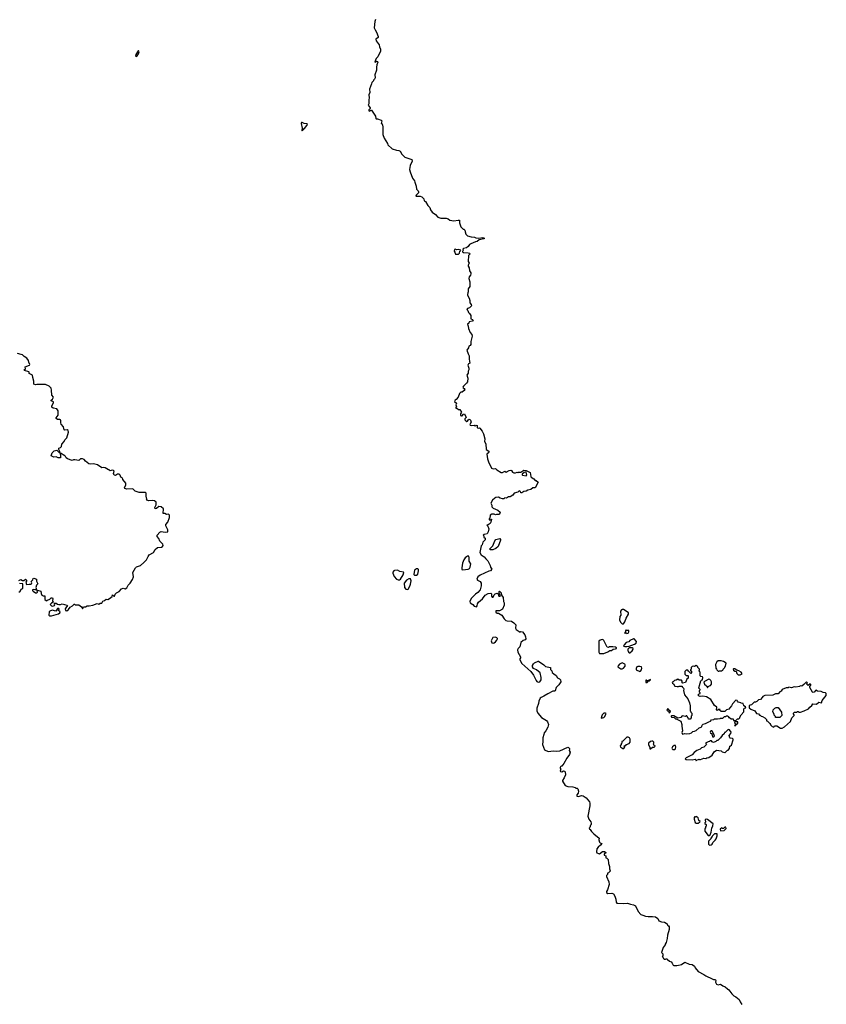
# Model space of a CAD drawing. Extents: x 2029826 to 2248070, y 228728 to 402406.
# Tile 343 of 368: x 2158637 to 2172250, y 318611 to 335224. Entities that reach past the tile are written whole.
import ezdxf

# ---------------------------------------------------------------- set-up
doc = ezdxf.new("R2010")
doc.units = 0

msp = doc.modelspace()

# ---------------------------------------------------------------- linework, layer by layer
at = {"layer": '0CON10XD'}
for points in [[(2164640, 335225), (2164632, 335195), (2164622, 335085), (2164634, 335054), (2164660, 335015), (2164687, 334943), (2164688, 334925), (2164650, 334895), (2164651, 334865), (2164702, 334802), (2164709, 334765), (2164726, 334725), (2164728, 334695), (2164680, 334600), (2164655, 334572), (2164630, 334515), (2164635, 334510), (2164658, 334522), (2164678, 334518), (2164680, 334505), (2164665, 334460), (2164658, 334425), (2164657, 334375), (2164633, 334295), (2164634, 334245), (2164627, 334223), (2164610, 334205), (2164610, 334195), (2164582, 334165), (2164572, 334145), (2164543, 334055), (2164547, 333995), (2164531, 333955), (2164537, 333905), (2164528, 333875), (2164528, 333805), (2164520, 333785), (2164550, 333735), (2164550, 333725), (2164530, 333705), (2164530, 333685), (2164545, 333680), (2164562, 333698), (2164575, 333700), (2164640, 333595), (2164645, 333560), (2164655, 333550), (2164675, 333552), (2164735, 333530), (2164747, 333517), (2164740, 333475), (2164757, 333465), (2164768, 333415), (2164763, 333405), (2164767, 333287), (2164788, 333225), (2164842, 333135), (2164848, 333115), (2164925, 333044), (2164995, 333021), (2165036, 333016), (2165060, 333005), (2165088, 332955), (2165135, 332904), (2165256, 332866), (2165262, 332835), (2165229, 332765), (2165217, 332695), (2165226, 332655), (2165269, 332549), (2165298, 332508), (2165308, 332485), (2165327, 332415), (2165332, 332365), (2165362, 332335), (2165369, 332319), (2165366, 332305), (2165329, 332265), (2165322, 332245), (2165397, 332247), (2165426, 332236), (2165455, 332200), (2165465, 332170), (2165486, 332156), (2165525, 332090), (2165558, 332055), (2165572, 332015), (2165598, 331975), (2165655, 331940), (2165695, 331892), (2165745, 331878), (2165836, 331876), (2165867, 331867), (2165895, 331842), (2165965, 331832), (2166035, 331842), (2166060, 331840), (2166060, 331795), (2166082, 331732), (2166122, 331692), (2166135, 331690), (2166150, 331675), (2166153, 331643), (2166168, 331608), (2166195, 331580), (2166255, 331558), (2166315, 331557), (2166335, 331542), (2166385, 331537), (2166445, 331548), (2166470, 331545), (2166480, 331535), (2166470, 331525), (2166391, 331509), (2166355, 331481), (2166331, 331479), (2166253, 331445), (2166229, 331431), (2166203, 331395), (2166177, 331375), (2166128, 331365), (2166118, 331355), (2166123, 331335), (2166110, 331315), (2166110, 331305), (2166128, 331298), (2166205, 331291), (2166230, 331285), (2166238, 331275), (2166212, 331245), (2166208, 331145), (2166220, 331115), (2166208, 331085), (2166208, 331065), (2166222, 331035), (2166230, 330985), (2166252, 330952), (2166252, 330935), (2166246, 330914), (2166223, 330885), (2166219, 330855), (2166233, 330803), (2166232, 330725), (2166203, 330685), (2166208, 330635), (2166198, 330615), (2166193, 330585), (2166194, 330574), (2166222, 330525), (2166232, 330485), (2166232, 330445), (2166255, 330420), (2166260, 330395), (2166230, 330365), (2166195, 330350), (2166182, 330335), (2166198, 330318), (2166210, 330285), (2166229, 330269), (2166250, 330235), (2166250, 330175), (2166278, 330165), (2166289, 330145), (2166275, 330136), (2166225, 330127), (2166216, 330104), (2166192, 330085), (2166206, 330056), (2166210, 330015), (2166237, 329945), (2166265, 329913), (2166276, 329884), (2166248, 329795), (2166248, 329745), (2166238, 329725), (2166216, 329714), (2166210, 329685), (2166184, 329646), (2166204, 329584), (2166220, 329555), (2166222, 329498), (2166232, 329428), (2166212, 329418), (2166202, 329395), (2166218, 329345), (2166218, 329315), (2166203, 329295), (2166205, 329260), (2166182, 329225), (2166202, 329175), (2166192, 329115), (2166179, 329091), (2166125, 329040), (2166118, 329025), (2166120, 329010), (2166139, 328999), (2166148, 328985), (2166140, 328970), (2166105, 328940), (2166082, 328938), (2166058, 328915), (2166037, 328853), (2166003, 328817), (2165984, 328806), (2165977, 328785), (2166008, 328755), (2166000, 328725), (2166010, 328695), (2166000, 328685), (2166000, 328670), (2166015, 328670), (2166045, 328650), (2166065, 328650), (2166092, 328605), (2166074, 328576), (2166078, 328545), (2166095, 328538), (2166107, 328543), (2166125, 328568), (2166145, 328572), (2166172, 328515), (2166151, 328489), (2166152, 328475), (2166165, 328458), (2166185, 328446), (2166192, 328448), (2166218, 328482), (2166235, 328480), (2166246, 328465), (2166254, 328435), (2166233, 328395), (2166241, 328385), (2166255, 328379), (2166305, 328381), (2166325, 328372), (2166338, 328382), (2166355, 328378), (2166359, 328345), (2166365, 328337), (2166375, 328331), (2166395, 328337), (2166405, 328332), (2166443, 328283), (2166467, 328235), (2166486, 328155), (2166484, 328105), (2166502, 328068)], [(2160605, 334604), (2160621, 334615), (2160645, 334649), (2160651, 334681), (2160645, 334703), (2160635, 334697), (2160598, 334635), (2160594, 334614), (2160605, 334604)], [(2163405, 333350), (2163430, 333375), (2163432, 333388), (2163445, 333390), (2163466, 333414), (2163492, 333455), (2163490, 333465), (2163440, 333475), (2163405, 333492), (2163395, 333490), (2163388, 333475), (2163402, 333395), (2163400, 333355), (2163405, 333350)], [(2166005, 331266), (2166045, 331270), (2166059, 331285), (2166063, 331317), (2166078, 331322), (2166080, 331335), (2166045, 331346), (2166015, 331340), (2165985, 331351), (2165975, 331347), (2165969, 331319), (2165982, 331302), (2165990, 331270), (2166005, 331266)], [(2158625, 325762), (2158655, 325780), (2158685, 325760), (2158705, 325760), (2158736, 325786), (2158752, 325765), (2158752, 325748), (2158742, 325735), (2158752, 325692), (2158795, 325700), (2158825, 325699), (2158837, 325705), (2158843, 325725), (2158830, 325745), (2158859, 325771), (2158862, 325795), (2158875, 325802), (2158920, 325785), (2158923, 325753), (2158946, 325705), (2158920, 325685), (2158907, 325645), (2158920, 325605), (2158895, 325602), (2158865, 325612), (2158852, 325605), (2158852, 325595), (2158865, 325582), (2158904, 325554), (2158915, 325552), (2158927, 325553), (2158937, 325563), (2158930, 325595), (2158935, 325600), (2158995, 325580), (2158998, 325545), (2159010, 325515), (2159035, 325502), (2159060, 325505), (2159064, 325444), (2159083, 325423), (2159095, 325420), (2159105, 325430), (2159145, 325447), (2159171, 325469), (2159190, 325470), (2159194, 325455), (2159189, 325425), (2159200, 325395), (2159175, 325380), (2159152, 325355), (2159172, 325332), (2159195, 325327), (2159225, 325342), (2159230, 325355), (2159220, 325375), (2159225, 325380), (2159255, 325378), (2159275, 325360), (2159295, 325358), (2159325, 325358), (2159356, 325366), (2159430, 325345), (2159442, 325335), (2159440, 325325), (2159425, 325317), (2159404, 325284), (2159408, 325255), (2159435, 325250), (2159462, 325275), (2159487, 325313), (2159528, 325332), (2159555, 325360), (2159565, 325360), (2159575, 325350), (2159635, 325350), (2159680, 325315), (2159695, 325288), (2159705, 325290), (2159713, 325317), (2159745, 325320), (2159774, 325336), (2159808, 325332), (2159870, 325345), (2159945, 325372), (2159975, 325363), (2159995, 325378), (2160025, 325378), (2160038, 325412), (2160070, 325425), (2160094, 325446), (2160125, 325440), (2160154, 325456), (2160196, 325494), (2160202, 325518), (2160225, 325500), (2160235, 325500), (2160246, 325534), (2160270, 325555), (2160315, 325579), (2160356, 325624), (2160385, 325633), (2160415, 325624), (2160445, 325636), (2160467, 325683), (2160501, 325715), (2160542, 325778), (2160556, 325825), (2160544, 325896), (2160590, 325975), (2160608, 325992), (2160675, 326016), (2160735, 326065), (2160780, 326110), (2160804, 326166), (2160825, 326193), (2160894, 326236), (2160924, 326286), (2160965, 326316), (2161028, 326322), (2161050, 326335), (2161056, 326355), (2161053, 326375), (2161003, 326423), (2160985, 326473), (2160958, 326505), (2160956, 326525), (2161004, 326576), (2161025, 326590), (2161095, 326578), (2161140, 326585), (2161138, 326615), (2161104, 326684), (2161102, 326705), (2161140, 326745), (2161167, 326825), (2161166, 326866), (2161149, 326879), (2161115, 326878), (2161085, 326892), (2161060, 326895), (2161062, 326972), (2161027, 327007), (2160985, 327012), (2160945, 326978), (2160922, 326972), (2160920, 326995), (2160943, 327037), (2160943, 327073), (2160938, 327085), (2160910, 327105), (2160885, 327112), (2160815, 327108), (2160782, 327115), (2160778, 327125), (2160782, 327135), (2160780, 327165), (2160770, 327175), (2160770, 327235), (2160758, 327248), (2160655, 327248), (2160587, 327267), (2160545, 327310), (2160445, 327302), (2160414, 327314), (2160408, 327325), (2160427, 327375), (2160428, 327405), (2160378, 327465), (2160377, 327473), (2160365, 327497), (2160342, 327505), (2160331, 327541), (2160315, 327556), (2160285, 327558), (2160255, 327534), (2160231, 327541), (2160218, 327565), (2160230, 327605), (2160218, 327618), (2160195, 327622), (2160165, 327612), (2160145, 327630), (2160135, 327630), (2160082, 327662), (2160055, 327668), (2160025, 327662), (2159950, 327715), (2159885, 327731), (2159835, 327726), (2159805, 327731), (2159746, 327776), (2159723, 327803), (2159696, 327816), (2159665, 327812), (2159636, 327784), (2159565, 327798), (2159545, 327798), (2159525, 327788), (2159443, 327815), (2159421, 327831), (2159411, 327855), (2159398, 327868), (2159325, 327908), (2159320, 327905), (2159328, 327865), (2159325, 327830), (2159285, 327832), (2159255, 327848), (2159215, 327842), (2159170, 327865), (2159172, 327885), (2159188, 327915), (2159218, 327952), (2159265, 327960), (2159305, 327922), (2159315, 327920), (2159315, 327940), (2159298, 327975), (2159298, 327992), (2159326, 328004), (2159340, 328025), (2159350, 328065), (2159390, 328105), (2159398, 328135), (2159432, 328168), (2159460, 328265), (2159455, 328292), (2159438, 328302), (2159397, 328297), (2159388, 328305), (2159379, 328355), (2159335, 328397), (2159330, 328425), (2159334, 328455), (2159325, 328472), (2159315, 328478), (2159275, 328477), (2159253, 328495), (2159250, 328505), (2159288, 328552), (2159288, 328625), (2159265, 328659), (2159201, 328671), (2159181, 328685), (2159180, 328705), (2159209, 328765), (2159205, 328776), (2159170, 328795), (2159170, 328805), (2159189, 328821), (2159206, 328855), (2159177, 328887), (2159176, 328975), (2159170, 329005), (2159135, 329040), (2159075, 329067), (2158925, 329068), (2158905, 329062), (2158875, 329072), (2158876, 329125), (2158859, 329185), (2158856, 329226), (2158797, 329257), (2158797, 329275), (2158790, 329285), (2158720, 329305), (2158710, 329315), (2158737, 329335), (2158732, 329365), (2158801, 329395), (2158809, 329405), (2158790, 329445), (2158784, 329475), (2158759, 329515), (2158713, 329543), (2158685, 329571), (2158663, 329577), (2158600, 329590)], [(2166502, 328068), (2166510, 327975), (2166553, 327945), (2166558, 327935), (2166555, 327923), (2166520, 327895), (2166534, 327814), (2166547, 327765), (2166600, 327655), (2166625, 327648), (2166665, 327650), (2166687, 327627), (2166765, 327582), (2166785, 327584), (2166825, 327604), (2166845, 327589), (2166895, 327617), (2166925, 327621), (2166938, 327618), (2166955, 327592), (2166975, 327578), (2167005, 327578), (2167035, 327590), (2167045, 327580), (2167055, 327590), (2167095, 327590), (2167145, 327622), (2167185, 327618), (2167250, 327585), (2167262, 327515), (2167269, 327505), (2167313, 327475), (2167335, 327452), (2167355, 327450), (2167385, 327420), (2167335, 327324), (2167295, 327324), (2167265, 327299), (2167215, 327286), (2167185, 327271), (2167146, 327264), (2167109, 327241), (2167092, 327242), (2167088, 327265), (2167064, 327276), (2167046, 327254), (2166980, 327235), (2166959, 327201), (2166915, 327172), (2166885, 327172), (2166855, 327150), (2166825, 327158), (2166805, 327142), (2166785, 327142), (2166745, 327152), (2166719, 327169), (2166675, 327164), (2166655, 327153), (2166617, 327115), (2166588, 327065), (2166608, 327035), (2166608, 327005), (2166625, 326980), (2166705, 326948), (2166747, 326915), (2166737, 326883), (2166727, 326873), (2166685, 326878), (2166665, 326872), (2166642, 326882), (2166605, 326882), (2166577, 326863), (2166572, 326815), (2166562, 326805), (2166560, 326785), (2166577, 326783), (2166592, 326798), (2166600, 326795), (2166588, 326745), (2166578, 326725), (2166545, 326700), (2166520, 326695), (2166538, 326678), (2166556, 326636), (2166542, 326585), (2166525, 326550), (2166475, 326540), (2166460, 326525), (2166470, 326515), (2166470, 326495), (2166490, 326475), (2166492, 326448), (2166455, 326410), (2166440, 326365), (2166427, 326345), (2166404, 326235), (2166425, 326195), (2166474, 326164), (2166502, 326125), (2166538, 326095), (2166578, 326015), (2166582, 325985), (2166607, 325955), (2166585, 325923), (2166555, 325922), (2166409, 325851), (2166367, 325823), (2166354, 325784), (2166366, 325766), (2166406, 325746), (2166426, 325716), (2166428, 325672), (2166406, 325605), (2166368, 325562), (2166329, 325531), (2166254, 325456), (2166234, 325406), (2166242, 325385), (2166285, 325358), (2166305, 325330), (2166345, 325320), (2166360, 325335), (2166363, 325367), (2166378, 325395), (2166448, 325455), (2166495, 325513), (2166545, 325540), (2166587, 325547), (2166600, 325535), (2166600, 325495), (2166612, 325482), (2166625, 325480), (2166642, 325518), (2166662, 325538), (2166695, 325550), (2166712, 325532), (2166715, 325510), (2166725, 325500), (2166745, 325500), (2166750, 325515), (2166730, 325545), (2166730, 325575), (2166735, 325580), (2166760, 325555), (2166770, 325515), (2166798, 325475), (2166802, 325405), (2166812, 325385), (2166813, 325343), (2166785, 325280), (2166732, 325248), (2166675, 325250), (2166670, 325245), (2166672, 325225), (2166695, 325210), (2166715, 325210), (2166772, 325175), (2166812, 325115), (2166839, 325089), (2166862, 325082), (2166935, 325076), (2166976, 325046), (2167010, 325015), (2167003, 324955), (2167014, 324934), (2167085, 324892), (2167095, 324900), (2167125, 324898), (2167160, 324845), (2167173, 324813), (2167180, 324775), (2167167, 324763), (2167132, 324748), (2167097, 324715), (2167077, 324643), (2167048, 324615), (2167037, 324593), (2167042, 324555), (2167087, 324475), (2167088, 324455), (2167078, 324442), (2167078, 324425), (2167114, 324364), (2167262, 324225), (2167306, 324166), (2167354, 324074), (2167367, 324057), (2167385, 324048), (2167415, 324052), (2167437, 324085), (2167439, 324125), (2167422, 324202), (2167360, 324255), (2167307, 324277), (2167293, 324305), (2167293, 324325), (2167308, 324355), (2167325, 324372), (2167385, 324400), (2167395, 324400), (2167481, 324341), (2167509, 324309), (2167598, 324295), (2167598, 324258), (2167615, 324240), (2167625, 324210), (2167650, 324185), (2167690, 324160), (2167715, 324118), (2167745, 324102), (2167762, 324085), (2167767, 324053), (2167736, 324004), (2167692, 323955), (2167675, 323900), (2167665, 323892), (2167635, 323892), (2167552, 323852), (2167485, 323810), (2167435, 323789), (2167421, 323775), (2167396, 323725), (2167392, 323685), (2167367, 323605), (2167364, 323564), (2167382, 323522), (2167445, 323452), (2167525, 323400), (2167543, 323375), (2167560, 323335), (2167552, 323288), (2167516, 323224), (2167489, 323191), (2167480, 323165), (2167468, 323105), (2167468, 323045), (2167458, 322995), (2167495, 322902), (2167555, 322877), (2167645, 322890), (2167695, 322884), (2167755, 322890), (2167885, 322947), (2167900, 322945), (2167915, 322930), (2167918, 322915), (2167911, 322891), (2167927, 322865), (2167917, 322825), (2167872, 322765), (2167822, 322675), (2167785, 322630), (2167775, 322630), (2167765, 322620), (2167760, 322605), (2167760, 322595), (2167770, 322585), (2167760, 322545), (2167765, 322540), (2167785, 322532), (2167815, 322550), (2167830, 322545), (2167842, 322532), (2167846, 322485), (2167824, 322435), (2167798, 322385), (2167798, 322375), (2167840, 322305), (2167885, 322287), (2167975, 322282), (2168012, 322272), (2168025, 322260), (2168045, 322260), (2168057, 322247), (2168068, 322205), (2168062, 322175), (2168040, 322145), (2168042, 322122), (2168065, 322120), (2168125, 322133), (2168145, 322127), (2168200, 322095), (2168252, 322025), (2168259, 322005), (2168259, 321961), (2168223, 321785), (2168242, 321735), (2168275, 321690), (2168280, 321665), (2168280, 321645), (2168270, 321635), (2168260, 321595), (2168250, 321585), (2168252, 321565), (2168265, 321560), (2168286, 321526), (2168328, 321485), (2168418, 321415), (2168413, 321385), (2168420, 321345), (2168433, 321333), (2168460, 321325), (2168438, 321295), (2168397, 321263), (2168378, 321232), (2168372, 321185), (2168380, 321165), (2168403, 321153), (2168425, 321152), (2168475, 321190), (2168505, 321190), (2168530, 321175), (2168528, 321162), (2168515, 321160), (2168503, 321147), (2168500, 321125), (2168528, 321118), (2168530, 321085), (2168548, 321078), (2168567, 321057), (2168572, 320985), (2168590, 320935), (2168590, 320895), (2168600, 320865), (2168600, 320855), (2168575, 320830), (2168560, 320825), (2168557, 320803), (2168540, 320785), (2168540, 320765), (2168577, 320675), (2168587, 320635), (2168557, 320543), (2168543, 320517), (2168540, 320495), (2168565, 320482), (2168633, 320487), (2168658, 320475), (2168683, 320435), (2168699, 320385), (2168703, 320333), (2168715, 320320), (2168835, 320312), (2168895, 320318), (2168945, 320298), (2168995, 320292), (2169028, 320275), (2169072, 320175), (2169120, 320125), (2169156, 320116), (2169197, 320097), (2169245, 320090), (2169314, 320094), (2169370, 320085), (2169405, 320058), (2169425, 320022), (2169471, 320001), (2169520, 319995), (2169565, 319970), (2169570, 319945), (2169586, 319936), (2169596, 319916), (2169597, 319875), (2169570, 319775), (2169566, 319724), (2169548, 319655), (2169530, 319625), (2169530, 319615), (2169495, 319570), (2169470, 319485), (2169490, 319465), (2169490, 319425), (2169480, 319415), (2169498, 319398), (2169500, 319385), (2169515, 319370), (2169535, 319370), (2169545, 319380), (2169567, 319377), (2169570, 319365), (2169602, 319338), (2169630, 319325), (2169647, 319307), (2169664, 319274), (2169677, 319267), (2169725, 319264), (2169785, 319277), (2169805, 319283), (2169865, 319322), (2169935, 319290), (2169985, 319282), (2170025, 319252), (2170038, 319225), (2170090, 319165), (2170185, 319116), (2170215, 319091), (2170325, 319043), (2170345, 319028), (2170375, 319030), (2170382, 319025), (2170387, 319015), (2170381, 318985), (2170399, 318949), (2170425, 318941), (2170465, 318951), (2170503, 318923), (2170545, 318904), (2170580, 318870), (2170607, 318855), (2170658, 318788), (2170692, 318752), (2170725, 318737), (2170782, 318692), (2170794, 318654), (2170827, 318605)], [(2167185, 327530), (2167198, 327545), (2167185, 327590), (2167165, 327592), (2167153, 327587), (2167118, 327555), (2167117, 327545), (2167125, 327537), (2167185, 327530)], [(2166623, 326277), (2166575, 326280), (2166570, 326295), (2166624, 326346), (2166655, 326432), (2166675, 326452), (2166695, 326462), (2166738, 326468), (2166750, 326455), (2166750, 326445), (2166713, 326335), (2166675, 326303), (2166635, 326283), (2166623, 326277)], [(2166115, 325942), (2166207, 325953), (2166226, 325964), (2166238, 325985), (2166250, 326045), (2166225, 326090), (2166223, 326143), (2166215, 326170), (2166195, 326172), (2166175, 326160), (2166156, 326144), (2166135, 326112), (2166112, 326055), (2166098, 325975), (2166100, 325950), (2166115, 325942)], [(2165335, 325851), (2165354, 325866), (2165366, 325925), (2165365, 325948), (2165355, 325956), (2165335, 325959), (2165302, 325935), (2165290, 325865), (2165302, 325852), (2165335, 325851)], [(2165025, 325772), (2165045, 325773), (2165063, 325785), (2165107, 325855), (2165120, 325895), (2165112, 325902), (2165050, 325915), (2165015, 325937), (2164965, 325932), (2164950, 325925), (2164937, 325905), (2164937, 325887), (2164955, 325828), (2164995, 325782), (2165025, 325772)], [(2165185, 325610), (2165195, 325618), (2165224, 325666), (2165235, 325700), (2165242, 325755), (2165232, 325792), (2165205, 325790), (2165165, 325770), (2165127, 325715), (2165132, 325642), (2165155, 325618), (2165185, 325610)], [(2158622, 325568), (2158638, 325572), (2158650, 325585), (2158662, 325618), (2158675, 325620), (2158690, 325635), (2158688, 325708), (2158635, 325710)], [(2159175, 325164), (2159290, 325200), (2159313, 325215), (2159320, 325235), (2159290, 325255), (2159302, 325285), (2159295, 325292), (2159275, 325287), (2159260, 325260), (2159245, 325247), (2159185, 325260), (2159145, 325247), (2159134, 325236), (2159128, 325175), (2159144, 325164), (2159175, 325164)], [(2168825, 325030), (2168852, 325065), (2168873, 325125), (2168910, 325195), (2168910, 325215), (2168875, 325247), (2168825, 325270), (2168805, 325272), (2168794, 325266), (2168778, 325242), (2168782, 325178), (2168768, 325155), (2168758, 325095), (2168782, 325052), (2168805, 325030), (2168825, 325030)], [(2166625, 324707), (2166645, 324712), (2166668, 324725), (2166692, 324755), (2166700, 324775), (2166700, 324785), (2166690, 324795), (2166666, 324806), (2166621, 324799), (2166594, 324745), (2166605, 324712), (2166625, 324707)], [(2168885, 324870), (2168905, 324872), (2168920, 324895), (2168918, 324918), (2168885, 324920), (2168873, 324927), (2168860, 324915), (2168860, 324895), (2168850, 324885), (2168850, 324875), (2168855, 324870), (2168862, 324878), (2168875, 324880), (2168885, 324870)], [(2168495, 324533), (2168565, 324558), (2168595, 324578), (2168625, 324583), (2168655, 324602), (2168695, 324607), (2168708, 324615), (2168710, 324625), (2168695, 324638), (2168645, 324642), (2168585, 324640), (2168575, 324630), (2168550, 324635), (2168498, 324748), (2168485, 324762), (2168467, 324767), (2168433, 324757), (2168413, 324737), (2168410, 324555), (2168425, 324533), (2168495, 324533)], [(2168885, 324646), (2168925, 324654), (2169015, 324686), (2169043, 324705), (2169044, 324734), (2169010, 324775), (2168995, 324780), (2168935, 324750), (2168915, 324728), (2168875, 324718), (2168838, 324675), (2168830, 324655), (2168847, 324647), (2168885, 324646)], [(2168925, 324540), (2168935, 324542), (2168976, 324574), (2168992, 324605), (2168990, 324615), (2168975, 324623), (2168945, 324626), (2168925, 324623), (2168902, 324605), (2168898, 324595), (2168900, 324575), (2168910, 324565), (2168910, 324555), (2168925, 324540)], [(2168785, 324272), (2168805, 324273), (2168828, 324282), (2168858, 324315), (2168857, 324337), (2168848, 324348), (2168838, 324358), (2168805, 324370), (2168761, 324349), (2168735, 324320), (2168730, 324305), (2168765, 324280), (2168785, 324272)], [(2169105, 324228), (2169115, 324230), (2169132, 324255), (2169138, 324285), (2169130, 324305), (2169105, 324313), (2169067, 324313), (2169054, 324306), (2169040, 324275), (2169043, 324255), (2169105, 324228)], [(2169825, 323170), (2169865, 323178), (2169895, 323172), (2169945, 323178), (2169975, 323192), (2170000, 323215), (2170025, 323218), (2170055, 323232), (2170104, 323276), (2170140, 323285), (2170152, 323298), (2170155, 323320), (2170174, 323336), (2170212, 323348), (2170265, 323380), (2170295, 323390), (2170315, 323410), (2170350, 323415), (2170355, 323430), (2170415, 323428), (2170457, 323433), (2170465, 323440), (2170505, 323440), (2170532, 323468), (2170555, 323470), (2170565, 323480), (2170585, 323480), (2170598, 323468), (2170602, 323452), (2170615, 323450), (2170645, 323430), (2170678, 323428), (2170685, 323400), (2170725, 323400), (2170752, 323428), (2170775, 323430), (2170790, 323445), (2170790, 323455), (2170812, 323495), (2170858, 323545), (2170860, 323595), (2170872, 323608), (2170890, 323615), (2170888, 323628), (2170860, 323645), (2170860, 323655), (2170850, 323665), (2170848, 323688), (2170815, 323690), (2170805, 323700), (2170765, 323710), (2170750, 323725), (2170748, 323738), (2170725, 323740), (2170665, 323680), (2170650, 323645), (2170620, 323615), (2170605, 323590), (2170563, 323577), (2170535, 323550), (2170475, 323550), (2170450, 323575), (2170458, 323588), (2170435, 323590), (2170415, 323570), (2170390, 323595), (2170400, 323605), (2170400, 323625), (2170365, 323650), (2170300, 323755), (2170227, 323797), (2170165, 323810), (2170122, 323802), (2170102, 323812), (2170090, 323825), (2170090, 323835), (2170102, 323848), (2170120, 323855), (2170120, 323865), (2170110, 323875), (2170110, 323905), (2170120, 323915), (2170120, 323925), (2170100, 323945), (2170100, 323955), (2170107, 323963), (2170108, 323992), (2170133, 324067), (2170145, 324080), (2170160, 324085), (2170168, 324125), (2170158, 324138), (2170135, 324140), (2170120, 324155), (2170120, 324215), (2170100, 324235), (2170110, 324245), (2170110, 324265), (2170080, 324295), (2170080, 324305), (2170055, 324330), (2170025, 324310), (2170005, 324318), (2169985, 324310), (2169970, 324295), (2169970, 324265), (2169960, 324255), (2169960, 324245), (2169980, 324215), (2169965, 324190), (2169922, 324232), (2169915, 324250), (2169885, 324250), (2169862, 324228), (2169862, 324182), (2169885, 324160), (2169915, 324160), (2169920, 324155), (2169917, 324113), (2169898, 324095), (2169875, 324040), (2169825, 324030), (2169820, 324035), (2169820, 324065), (2169805, 324080), (2169765, 324080), (2169745, 324098), (2169715, 324080), (2169690, 324075), (2169665, 324050), (2169650, 324045), (2169652, 324032), (2169669, 324019), (2169695, 323980), (2169735, 323972), (2169757, 323973), (2169765, 323980), (2169818, 323978), (2169820, 323965), (2169840, 323945), (2169847, 323927), (2169842, 323905), (2169858, 323835), (2169912, 323765), (2169942, 323695), (2169952, 323645), (2169950, 323565), (2169960, 323555), (2169962, 323542), (2169980, 323525), (2169980, 323485), (2169970, 323475), (2169967, 323443), (2169955, 323422), (2169925, 323420), (2169920, 323445), (2169900, 323465), (2169895, 323480), (2169885, 323480), (2169875, 323470), (2169815, 323478), (2169795, 323450), (2169745, 323440), (2169676, 323476), (2169635, 323480), (2169630, 323475), (2169630, 323465), (2169640, 323455), (2169685, 323450), (2169705, 323430), (2169715, 323430), (2169795, 323390), (2169812, 323335), (2169810, 323305), (2169822, 323225), (2169812, 323195), (2169818, 323178), (2169825, 323170)], [(2170435, 324230), (2170445, 324240), (2170485, 324240), (2170495, 324250), (2170505, 324250), (2170510, 324265), (2170540, 324295), (2170540, 324305), (2170550, 324315), (2170560, 324365), (2170517, 324397), (2170475, 324408), (2170425, 324408), (2170405, 324390), (2170382, 324345), (2170383, 324283), (2170398, 324268), (2170402, 324252), (2170425, 324230), (2170435, 324230)], [(2170765, 324170), (2170795, 324171), (2170828, 324185), (2170827, 324197), (2170813, 324213), (2170775, 324240), (2170738, 324248), (2170705, 324270), (2170685, 324272), (2170680, 324265), (2170685, 324250), (2170705, 324231), (2170730, 324230), (2170740, 324195), (2170751, 324181), (2170765, 324170)], [(2169225, 324040), (2169250, 324070), (2169265, 324070), (2169270, 324080), (2169290, 324085), (2169275, 324090), (2169270, 324080), (2169255, 324080), (2169250, 324070), (2169225, 324070), (2169215, 324080), (2169202, 324078), (2169203, 324043), (2169225, 324040)], [(2170245, 323953), (2170250, 323955), (2170250, 323975), (2170298, 323992), (2170314, 324015), (2170312, 324052), (2170303, 324073), (2170285, 324091), (2170266, 324096), (2170195, 324060), (2170183, 324045), (2170193, 324015), (2170230, 323985), (2170245, 323953)], [(2171505, 323272), (2171546, 323294), (2171646, 323384), (2171670, 323445), (2171710, 323485), (2171708, 323498), (2171690, 323515), (2171712, 323538), (2171755, 323540), (2171765, 323550), (2171775, 323550), (2171785, 323540), (2171815, 323542), (2171875, 323560), (2171952, 323598), (2171972, 323625), (2172008, 323655), (2172025, 323682), (2172086, 323674), (2172125, 323707), (2172168, 323695), (2172182, 323735), (2172247, 323823), (2172250, 323855), (2172238, 323868), (2172195, 323870), (2172165, 323890), (2172103, 323893), (2172075, 323910), (2172045, 323878), (2172025, 323872), (2172015, 323878), (2171970, 323955), (2171970, 323975), (2171990, 323995), (2171988, 324008), (2171975, 324020), (2171945, 323990), (2171923, 324013), (2171920, 324025), (2171930, 324035), (2171915, 324050), (2171870, 324005), (2171835, 323980), (2171808, 323982), (2171796, 323974), (2171735, 323960), (2171705, 323970), (2171665, 323953), (2171615, 323960), (2171605, 323952), (2171575, 323952), (2171505, 323920), (2171486, 323894), (2171465, 323882), (2171435, 323850), (2171395, 323852), (2171345, 323828), (2171215, 323822), (2171180, 323805), (2171170, 323785), (2171140, 323755), (2171105, 323750), (2171075, 323722), (2171055, 323710), (2171035, 323710), (2171020, 323695), (2170988, 323662), (2170965, 323660), (2170950, 323645), (2170950, 323615), (2170975, 323590), (2171045, 323560), (2171070, 323515), (2171105, 323510), (2171125, 323490), (2171135, 323490), (2171153, 323473), (2171175, 323468), (2171210, 323445), (2171240, 323415), (2171240, 323395), (2171255, 323390), (2171298, 323348), (2171310, 323335), (2171310, 323325), (2171335, 323300), (2171365, 323290), (2171375, 323310), (2171415, 323310), (2171475, 323272), (2171505, 323272)], [(2168455, 323440), (2168475, 323442), (2168495, 323450), (2168510, 323465), (2168530, 323505), (2168532, 323515), (2168526, 323526), (2168495, 323523), (2168470, 323495), (2168450, 323445), (2168455, 323440)], [(2169605, 323530), (2169617, 323543), (2169618, 323555), (2169592, 323572), (2169588, 323588), (2169575, 323600), (2169562, 323588), (2169560, 323575), (2169572, 323562), (2169588, 323558), (2169590, 323535), (2169605, 323530)], [(2171415, 323448), (2171393, 323453), (2171390, 323465), (2171368, 323488), (2171368, 323505), (2171350, 323545), (2171353, 323577), (2171384, 323606), (2171405, 323618), (2171438, 323618), (2171492, 323542), (2171500, 323485), (2171465, 323452), (2171415, 323448)], [(2170715, 323310), (2170720, 323330), (2170738, 323332), (2170758, 323352), (2170758, 323378), (2170715, 323380), (2170702, 323368), (2170702, 323362), (2170720, 323345), (2170720, 323330), (2170700, 323315), (2170715, 323310)], [(2170055, 322720), (2170073, 322737), (2170095, 322740), (2170105, 322750), (2170112, 322742), (2170125, 322740), (2170185, 322762), (2170215, 322760), (2170235, 322770), (2170267, 322773), (2170323, 322817), (2170355, 322872), (2170395, 322900), (2170475, 322890), (2170495, 322870), (2170535, 322857), (2170545, 322858), (2170585, 322900), (2170595, 322900), (2170618, 322925), (2170620, 322965), (2170635, 322970), (2170648, 322985), (2170680, 323075), (2170680, 323085), (2170667, 323097), (2170625, 323100), (2170620, 323105), (2170610, 323145), (2170638, 323182), (2170642, 323205), (2170618, 323245), (2170595, 323250), (2170545, 323200), (2170534, 323196), (2170528, 323172), (2170491, 323149), (2170465, 323110), (2170418, 323062), (2170405, 323060), (2170387, 323043), (2170345, 323028), (2170321, 323041), (2170310, 323055), (2170295, 323058), (2170277, 323043), (2170255, 323042), (2170220, 323025), (2170210, 323015), (2170230, 322995), (2170185, 322952), (2170143, 322937), (2170120, 322915), (2170065, 322892), (2170021, 322859), (2169985, 322822), (2169885, 322770), (2169870, 322755), (2169885, 322740), (2169985, 322738), (2170038, 322748), (2170048, 322738), (2170055, 322720)], [(2170345, 323122), (2170362, 323135), (2170360, 323155), (2170328, 323215), (2170315, 323228), (2170305, 323228), (2170295, 323221), (2170288, 323205), (2170293, 323193), (2170316, 323176), (2170332, 323122), (2170345, 323122)], [(2168835, 322930), (2168850, 322955), (2168840, 322965), (2168842, 322978), (2168865, 322980), (2168880, 322995), (2168925, 323010), (2168937, 323033), (2168940, 323085), (2168928, 323105), (2168905, 323118), (2168885, 323120), (2168815, 323050), (2168800, 323045), (2168800, 323015), (2168790, 323005), (2168788, 322992), (2168770, 322975), (2168775, 322950), (2168785, 322950), (2168815, 322930), (2168835, 322930)], [(2169285, 322920), (2169315, 322950), (2169345, 322950), (2169360, 322965), (2169358, 322978), (2169340, 322985), (2169332, 323005), (2169340, 323015), (2169340, 323035), (2169322, 323052), (2169305, 323052), (2169285, 323043), (2169250, 323015), (2169250, 322995), (2169272, 322942), (2169273, 322923), (2169285, 322920)], [(2169695, 322911), (2169707, 322923), (2169713, 322955), (2169706, 322976), (2169685, 322980), (2169652, 322958), (2169644, 322935), (2169650, 322920), (2169662, 322912), (2169695, 322911)], [(2170055, 321668), (2170095, 321670), (2170105, 321680), (2170118, 321682), (2170120, 321695), (2170100, 321715), (2170087, 321757), (2170055, 321780), (2170045, 321770), (2170032, 321778), (2170020, 321765), (2170020, 321735), (2170035, 321680), (2170055, 321668)], [(2170275, 321460), (2170288, 321472), (2170307, 321513), (2170318, 321585), (2170337, 321623), (2170340, 321655), (2170245, 321732), (2170224, 321736), (2170208, 321722), (2170210, 321685), (2170200, 321675), (2170202, 321662), (2170220, 321645), (2170220, 321615), (2170210, 321605), (2170210, 321585), (2170202, 321575), (2170201, 321531), (2170255, 321460), (2170275, 321460)], [(2170278, 321298), (2170305, 321300), (2170322, 321315), (2170335, 321340), (2170375, 321378), (2170392, 321405), (2170410, 321455), (2170408, 321488), (2170365, 321490), (2170330, 321455), (2170325, 321440), (2170300, 321415), (2170300, 321405), (2170260, 321365), (2170260, 321315), (2170278, 321298)], [(2170465, 321540), (2170525, 321542), (2170560, 321575), (2170555, 321600), (2170535, 321600), (2170515, 321580), (2170495, 321580), (2170485, 321590), (2170460, 321565), (2170465, 321540)]]:
    msp.add_lwpolyline(points, dxfattribs=at)

doc.saveas('drawing.dxf')
